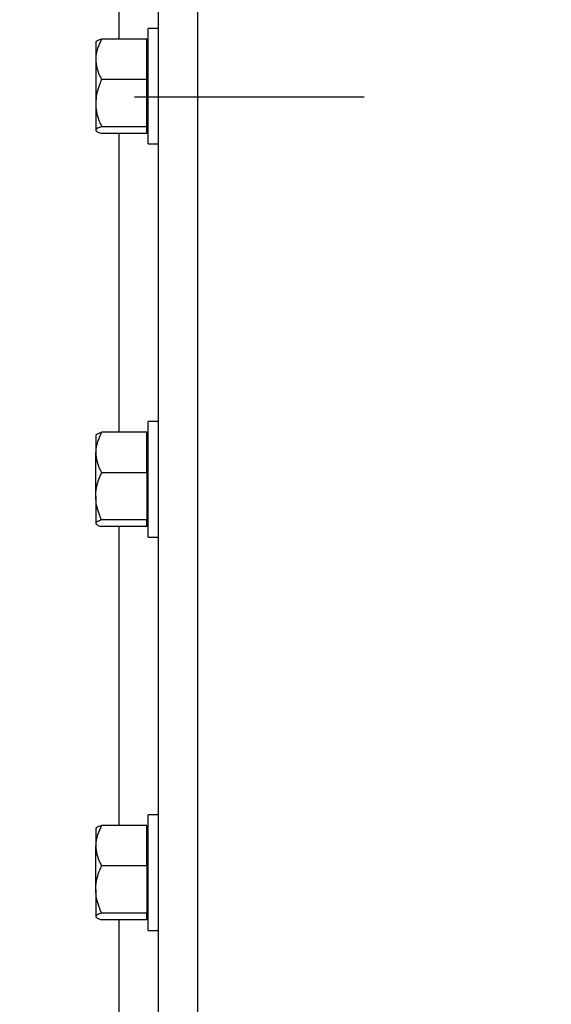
# Model space of a CAD drawing. Header units: inches. Extents: x 170 to 284, y 215 to 248.
# Tile 718 of 1056: x 226.881 to 227.112, y 221.068 to 221.497. Entities that reach past the tile are written whole.
import ezdxf

# ---------------------------------------------------------------- set-up
doc = ezdxf.new("R2010")
doc.units = ezdxf.units.IN
doc.header["$LTSCALE"] = 0.25
doc.header["$MEASUREMENT"] = 0
doc.linetypes.add('CENTER', pattern=[2, 1.25, -0.25, 0.25, -0.25])
doc.layers.add('RH TOP OF HOOD', color=7, linetype='Continuous')
doc.layers.add('SECTION CUTS', color=6, linetype='CENTER')

msp = doc.modelspace()

# ---------------------------------------------------------------- linework, layer by layer
at = {"layer": 'RH TOP OF HOOD'}
for p, q in [((226.941045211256, 220.1328032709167), (226.941045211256, 224.393279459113)), ((226.958165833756, 220.1328032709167), (226.958165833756, 224.3444764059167)), ((226.923924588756, 221.4887558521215), (226.923924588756, 221.6188740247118)), ((226.941045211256, 221.4933620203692), (226.936456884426, 221.4933620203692)), ((226.936456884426, 221.4430616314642), (226.936456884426, 221.4933620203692)), ((226.935909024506, 221.4887558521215), (226.916254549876, 221.4887558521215)), ((226.935909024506, 221.4799309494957), (226.935909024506, 221.4887558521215)), ((226.9138785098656, 221.4876953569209), (226.913686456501, 221.4874725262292)), ((226.913686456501, 221.4874725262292), (226.913686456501, 221.4799309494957)), ((226.936456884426, 221.4874725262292), (226.935909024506, 221.4874725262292)), ((226.913686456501, 221.4799309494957), (226.913686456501, 221.4608340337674)), ((226.935909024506, 221.4711060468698), (226.935909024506, 221.4799309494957)), ((226.935909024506, 221.4711060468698), (226.916254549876, 221.4711060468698)), ((226.935909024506, 221.4608340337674), (226.935909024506, 221.4711060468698)), ((226.913686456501, 221.4608340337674), (226.913686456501, 221.4491149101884)), ((226.935909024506, 221.4505620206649), (226.935909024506, 221.4608340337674)), ((226.935909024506, 221.4505620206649), (226.916254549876, 221.4505620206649)), ((226.935909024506, 221.4491149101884), (226.935909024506, 221.4505620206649)), ((226.913686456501, 221.4491149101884), (226.913686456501, 221.4489511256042)), ((226.913686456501, 221.4489511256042), (226.9138785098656, 221.4487282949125)), ((226.935909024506, 221.4476677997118), (226.916254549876, 221.4476677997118)), ((226.923924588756, 221.3175496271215), (226.923924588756, 221.4476677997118)), ((226.935909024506, 221.4476677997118), (226.935909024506, 221.4491149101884)), ((226.935909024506, 221.4489511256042), (226.936456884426, 221.4489511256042)), ((226.936456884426, 221.4430616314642), (226.941045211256, 221.4430616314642)), ((226.941045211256, 221.3221557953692), (226.936456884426, 221.3221557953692)), ((226.936456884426, 221.2718554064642), (226.936456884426, 221.3221557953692)), ((226.935909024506, 221.3175496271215), (226.916254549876, 221.3175496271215)), ((226.935909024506, 221.3087247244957), (226.935909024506, 221.3175496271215)), ((226.9138785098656, 221.3164891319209), (226.913686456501, 221.3162663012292)), ((226.913686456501, 221.3162663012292), (226.913686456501, 221.3087247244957)), ((226.936456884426, 221.3162663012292), (226.935909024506, 221.3162663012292)), ((226.913686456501, 221.2896278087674), (226.913686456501, 221.3087247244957)), ((226.935909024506, 221.2998998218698), (226.935909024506, 221.3087247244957)), ((226.935909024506, 221.2998998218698), (226.916254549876, 221.2998998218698)), ((226.935909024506, 221.2998998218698), (226.935909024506, 221.2896278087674)), ((226.913686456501, 221.2896278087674), (226.913686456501, 221.2779086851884)), ((226.935909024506, 221.2896278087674), (226.935909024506, 221.2793557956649)), ((226.935909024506, 221.2793557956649), (226.916254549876, 221.2793557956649)), ((226.935909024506, 221.2779086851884), (226.935909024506, 221.2793557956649)), ((226.913686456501, 221.2779086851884), (226.913686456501, 221.2777449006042)), ((226.913686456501, 221.2777449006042), (226.9138785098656, 221.2775220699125)), ((226.935909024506, 221.2764615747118), (226.916254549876, 221.2764615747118)), ((226.923924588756, 221.1463434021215), (226.923924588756, 221.2764615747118)), ((226.935909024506, 221.2764615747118), (226.935909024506, 221.2779086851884)), ((226.935909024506, 221.2777449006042), (226.936456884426, 221.2777449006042)), ((226.936456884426, 221.2718554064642), (226.941045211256, 221.2718554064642)), ((226.941045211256, 221.1509495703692), (226.936456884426, 221.1509495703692)), ((226.936456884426, 221.1006491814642), (226.936456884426, 221.1509495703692)), ((226.9138785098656, 221.1452829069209), (226.913686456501, 221.1450600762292)), ((226.935909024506, 221.1463434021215), (226.916254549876, 221.1463434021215)), ((226.935909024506, 221.1375184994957), (226.935909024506, 221.1463434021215)), ((226.913686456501, 221.1450600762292), (226.913686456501, 221.1375184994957)), ((226.936456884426, 221.1450600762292), (226.935909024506, 221.1450600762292)), ((226.913686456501, 221.1184215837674), (226.913686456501, 221.1375184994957)), ((226.935909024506, 221.1286935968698), (226.935909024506, 221.1375184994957)), ((226.935909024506, 221.1286935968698), (226.916254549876, 221.1286935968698)), ((226.935909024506, 221.1286935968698), (226.935909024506, 221.1184215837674)), ((226.913686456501, 221.1184215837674), (226.913686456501, 221.1067024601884)), ((226.935909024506, 221.1184215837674), (226.935909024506, 221.1081495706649)), ((226.913686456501, 221.1067024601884), (226.913686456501, 221.1065386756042)), ((226.935909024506, 221.1081495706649), (226.916254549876, 221.1081495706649)), ((226.935909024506, 221.1067024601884), (226.935909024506, 221.1081495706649)), ((226.935909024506, 221.1052553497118), (226.935909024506, 221.1067024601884)), ((226.913686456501, 221.1065386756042), (226.9138785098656, 221.1063158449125)), ((226.935909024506, 221.1052553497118), (226.916254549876, 221.1052553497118)), ((226.923924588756, 220.9751371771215), (226.923924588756, 221.1052553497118)), ((226.935909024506, 221.1065386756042), (226.936456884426, 221.1065386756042)), ((226.936456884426, 221.1006491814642), (226.941045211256, 221.1006491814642))]:
    msp.add_line(p, q, dxfattribs=at)
for points, knots in [([(226.916254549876, 221.4887558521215), (226.9155800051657, 221.4873836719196), (226.9142063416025, 221.4845893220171), (226.9136911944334, 221.4815375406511), (226.9136865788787, 221.4799724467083), (226.913686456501, 221.4799309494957)], [0, 0, 0, 0, 0.48434141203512, 0.9863277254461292, 1, 1, 1, 1]), ([(226.913945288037, 221.487637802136), (226.913999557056, 221.4877297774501), (226.9141773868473, 221.488031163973), (226.9151421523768, 221.4884031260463), (226.9160038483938, 221.4886763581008), (226.916254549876, 221.4887558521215)], [0, 0, 0, 0, 0.2374711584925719, 0.7781501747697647, 1, 1, 1, 1]), ([(226.913686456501, 221.4799309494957), (226.913784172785, 221.47869570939), (226.9139831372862, 221.4761805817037), (226.9151349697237, 221.473256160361), (226.9160022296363, 221.4715906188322), (226.916254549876, 221.4711060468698)], [0, 0, 0, 0, 0.4062905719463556, 0.8272664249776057, 1, 1, 1, 1]), ([(226.916254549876, 221.4711060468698), (226.9158730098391, 221.4702363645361), (226.9149702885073, 221.4681787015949), (226.9139295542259, 221.4647498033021), (226.9137681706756, 221.4621502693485), (226.913686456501, 221.4608340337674)], [0, 0, 0, 0, 0.2654599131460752, 0.6280764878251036, 1, 1, 1, 1]), ([(226.913686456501, 221.4608340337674), (226.9136891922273, 221.4605987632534), (226.913707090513, 221.4590595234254), (226.9141288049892, 221.4561869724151), (226.9151559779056, 221.4530134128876), (226.9159829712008, 221.4511680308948), (226.916254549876, 221.4505620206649)], [0, 0, 0, 0, 0.06653229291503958, 0.4352825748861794, 0.814550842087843, 1, 1, 1, 1]), ([(226.916254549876, 221.4505620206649), (226.9155800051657, 221.4503370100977), (226.9142063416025, 221.4498787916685), (226.9136911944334, 221.449378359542), (226.9136865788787, 221.4491217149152), (226.913686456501, 221.4491149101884)], [0, 0, 0, 0, 0.4843414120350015, 0.9863277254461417, 1, 1, 1, 1]), ([(226.913686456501, 221.4491149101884), (226.913784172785, 221.4489123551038), (226.9139831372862, 221.4484999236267), (226.9151349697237, 221.4480203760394), (226.9160022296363, 221.4477472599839), (226.916254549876, 221.4476677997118)], [0, 0, 0, 0, 0.4062905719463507, 0.8272664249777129, 1, 1, 1, 1]), ([(226.916254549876, 221.3175496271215), (226.9155800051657, 221.3161774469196), (226.9142063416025, 221.313383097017), (226.9136911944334, 221.3103313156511), (226.9136865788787, 221.3087662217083), (226.913686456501, 221.3087247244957)], [0, 0, 0, 0, 0.4843414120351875, 0.9863277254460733, 1, 1, 1, 1]), ([(226.913945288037, 221.3164315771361), (226.913999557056, 221.3165235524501), (226.9141773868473, 221.316824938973), (226.9151421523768, 221.3171969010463), (226.9160038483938, 221.3174701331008), (226.916254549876, 221.3175496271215)], [0, 0, 0, 0, 0.2374711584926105, 0.7781501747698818, 1, 1, 1, 1]), ([(226.913686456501, 221.3087247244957), (226.913784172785, 221.30748948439), (226.9139831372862, 221.3049743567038), (226.9151349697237, 221.3020499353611), (226.9160022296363, 221.3003843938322), (226.916254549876, 221.2998998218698)], [0, 0, 0, 0, 0.406290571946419, 0.8272664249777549, 0.9999999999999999, 0.9999999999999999, 0.9999999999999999, 0.9999999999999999]), ([(226.913686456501, 221.2896278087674), (226.9136891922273, 221.2898630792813), (226.913707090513, 221.2914023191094), (226.9141288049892, 221.2942748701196), (226.9151559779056, 221.2974484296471), (226.9159829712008, 221.29929381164), (226.916254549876, 221.2998998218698)], [0, 0, 0, 0, 0.06653229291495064, 0.4352825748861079, 0.8145508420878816, 1, 1, 1, 1]), ([(226.916254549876, 221.2793557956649), (226.9158730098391, 221.2802254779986), (226.9149702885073, 221.2822831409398), (226.9139295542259, 221.2857120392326), (226.9137681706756, 221.2883115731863), (226.913686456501, 221.2896278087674)], [0, 0, 0, 0, 0.2654599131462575, 0.6280764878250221, 1, 1, 1, 1]), ([(226.916254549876, 221.2793557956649), (226.9155800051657, 221.2791307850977), (226.9142063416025, 221.2786725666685), (226.9136911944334, 221.278172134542), (226.9136865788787, 221.2779154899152), (226.913686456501, 221.2779086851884)], [0, 0, 0, 0, 0.484341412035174, 0.9863277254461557, 1, 1, 1, 1]), ([(226.913686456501, 221.2779086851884), (226.913784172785, 221.2777061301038), (226.9139831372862, 221.2772936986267), (226.9151349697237, 221.2768141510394), (226.9160022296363, 221.2765410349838), (226.916254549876, 221.2764615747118)], [0, 0, 0, 0, 0.4062905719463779, 0.8272664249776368, 1, 1, 1, 1]), ([(226.916254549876, 221.1463434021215), (226.9155800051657, 221.1449712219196), (226.9142063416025, 221.142176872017), (226.9136911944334, 221.139125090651), (226.9136865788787, 221.1375599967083), (226.913686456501, 221.1375184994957)], [0, 0, 0, 0, 0.4843414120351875, 0.9863277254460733, 1, 1, 1, 1]), ([(226.913945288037, 221.145225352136), (226.913999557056, 221.1453173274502), (226.9141773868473, 221.145618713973), (226.9151421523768, 221.1459906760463), (226.9160038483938, 221.1462639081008), (226.916254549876, 221.1463434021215)], [0, 0, 0, 0, 0.2374711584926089, 0.7781501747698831, 1, 1, 1, 1]), ([(226.913686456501, 221.1375184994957), (226.913784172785, 221.13628325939), (226.9139831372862, 221.1337681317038), (226.9151349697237, 221.130843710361), (226.9160022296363, 221.1291781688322), (226.916254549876, 221.1286935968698)], [0, 0, 0, 0, 0.406290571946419, 0.8272664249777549, 0.9999999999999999, 0.9999999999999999, 0.9999999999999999, 0.9999999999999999]), ([(226.913686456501, 221.1184215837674), (226.9136891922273, 221.1186568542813), (226.913707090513, 221.1201960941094), (226.9141288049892, 221.1230686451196), (226.9151559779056, 221.1262422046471), (226.9159829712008, 221.1280875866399), (226.916254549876, 221.1286935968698)], [0, 0, 0, 0, 0.06653229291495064, 0.4352825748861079, 0.8145508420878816, 1, 1, 1, 1]), ([(226.916254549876, 221.1081495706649), (226.9158730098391, 221.1090192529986), (226.9149702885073, 221.1110769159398), (226.9139295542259, 221.1145058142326), (226.9137681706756, 221.1171053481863), (226.913686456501, 221.1184215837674)], [0, 0, 0, 0, 0.2654599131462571, 0.6280764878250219, 1, 1, 1, 1]), ([(226.916254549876, 221.1081495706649), (226.9155800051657, 221.1079245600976), (226.9142063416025, 221.1074663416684), (226.9136911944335, 221.106965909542), (226.9136865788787, 221.1067092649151), (226.913686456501, 221.1067024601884)], [0, 0, 0, 0, 0.4843414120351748, 0.9863277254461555, 0.9999999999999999, 0.9999999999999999, 0.9999999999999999, 0.9999999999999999]), ([(226.913686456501, 221.1067024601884), (226.913784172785, 221.1064999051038), (226.9139831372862, 221.1060874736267), (226.9151349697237, 221.1056079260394), (226.9160022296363, 221.1053348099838), (226.916254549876, 221.1052553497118)], [0, 0, 0, 0, 0.4062905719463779, 0.8272664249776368, 1, 1, 1, 1])]:
    msp.add_open_spline(points, degree=3, knots=knots, dxfattribs=at)
at = {"layer": 'SECTION CUTS'}
msp.add_line((226.5180193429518, 221.4635316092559), (231.9373819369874, 221.4635316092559), dxfattribs=at)

doc.saveas('drawing.dxf')
